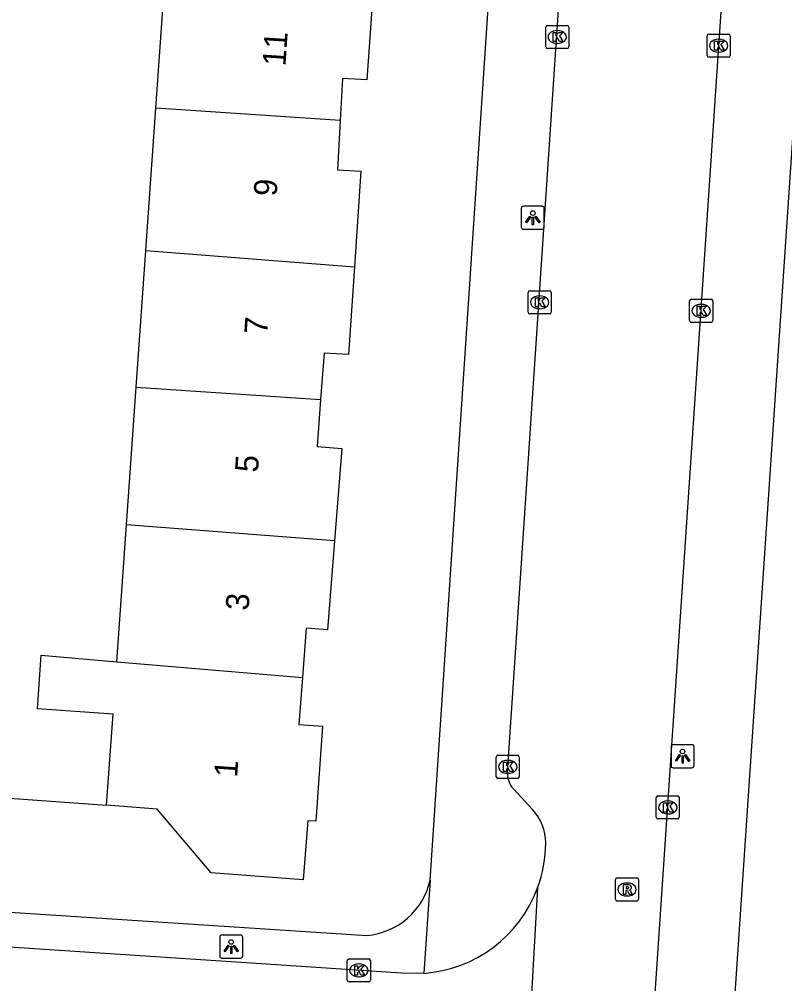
# Model space of a CAD drawing. Extents: x 161848 to 162726, y 385382 to 386521.
# Drawn here: x 162197.82 to 162230.99, y 385457.59 to 385499.36 of the extents above; entities that cross this region are included whole.
import ezdxf

# ---------------------------------------------------------------- set-up
doc = ezdxf.new("R2010")
doc.units = 0
for name, color, linetype in [('IMGEO_Hek', 7, 'Continuous'), ('IMGEO_Kolk', 7, 'Continuous'), ('IMGEO_Lichtpunt', 7, 'Continuous'), ('IMGEO_Pand', 7, 'Continuous'), ('IMGEO_Pand_nummerreeks', 7, 'Continuous'), ('IMGEO_Rijbaan_lokaal_open', 7, 'Continuous'), ('IMGEO_Rioolput', 7, 'Continuous'), ('IMGEO_Voetpad_open', 7, 'Continuous')]:
    doc.layers.add(name, color=color, linetype=linetype)

msp = doc.modelspace()

# ---------------------------------------------------------------- linework, layer by layer
at = {"layer": 'IMGEO_Hek'}
msp.add_lwpolyline([(162195.98, 385465.728), (162201.606, 385465.324)], dxfattribs=at)
at = {"layer": 'IMGEO_Kolk'}
for p, q in [((162220.705, 385499.095), (162221.557, 385499.095)), ((162220.63, 385498.169), (162220.63, 385499.021)), ((162221.118, 385498.875), (162221.143, 385498.875)), ((162221.631, 385499.021), (162221.631, 385498.169)), ((162227.623, 385497.795), (162227.623, 385498.647)), ((162227.698, 385498.721), (162228.55, 385498.721)), ((162228.624, 385498.647), (162228.624, 385497.795)), ((162221.141, 385498.315), (162221.116, 385498.315)), ((162228.111, 385498.501), (162228.136, 385498.501)), ((162221.557, 385498.095), (162220.705, 385498.095)), ((162228.134, 385497.941), (162228.109, 385497.941)), ((162228.55, 385497.721), (162227.698, 385497.721)), ((162219.867, 385486.676), (162219.867, 385487.528)), ((162219.942, 385487.602), (162220.794, 385487.602)), ((162220.355, 385487.382), (162220.38, 385487.382)), ((162220.868, 385487.528), (162220.868, 385486.676)), ((162226.865, 385486.311), (162226.865, 385487.163)), ((162226.94, 385487.237), (162227.792, 385487.237)), ((162227.353, 385487.017), (162227.378, 385487.017)), ((162227.866, 385487.163), (162227.866, 385486.311)), ((162220.794, 385486.602), (162219.942, 385486.602)), ((162220.378, 385486.822), (162220.353, 385486.822)), ((162227.792, 385486.237), (162226.94, 385486.237)), ((162227.376, 385486.457), (162227.351, 385486.457)), ((162218.485, 385466.56), (162218.485, 385467.412)), ((162218.56, 385467.486), (162219.412, 385467.486)), ((162219.486, 385467.412), (162219.486, 385466.56)), ((162218.973, 385467.266), (162218.998, 385467.266)), ((162219.412, 385466.486), (162218.56, 385466.486)), ((162218.996, 385466.706), (162218.971, 385466.706)), ((162225.418, 385464.802), (162225.418, 385465.654)), ((162225.493, 385465.728), (162226.345, 385465.728)), ((162226.419, 385465.654), (162226.419, 385464.802)), ((162225.906, 385465.508), (162225.931, 385465.508)), ((162225.929, 385464.948), (162225.904, 385464.948)), ((162226.345, 385464.728), (162225.493, 385464.728)), ((162212.034, 385457.744), (162212.034, 385458.596)), ((162212.109, 385458.67), (162212.961, 385458.67)), ((162213.035, 385458.596), (162213.035, 385457.744)), ((162212.522, 385458.45), (162212.547, 385458.45)), ((162212.545, 385457.89), (162212.52, 385457.89)), ((162212.961, 385457.67), (162212.109, 385457.67))]:
    msp.add_line(p, q, dxfattribs=at)
for points in [[(162220.705, 385499.095), (162221.557, 385499.095)], [(162220.63, 385498.169), (162220.63, 385499.021)], [(162220.951, 385498.795), (162221.074, 385498.795), (162221.074, 385498.644), (162221.204, 385498.795), (162221.368, 385498.795), (162221.222, 385498.644), (162221.375, 385498.395), (162221.223, 385498.395), (162221.138, 385498.559), (162221.074, 385498.492), (162221.074, 385498.395), (162220.951, 385498.395), (162220.951, 385498.795)], [(162221.631, 385499.021), (162221.631, 385498.169)], [(162227.623, 385497.795), (162227.623, 385498.647)], [(162227.698, 385498.721), (162228.55, 385498.721)], [(162228.624, 385498.647), (162228.624, 385497.795)], [(162227.944, 385498.421), (162228.067, 385498.421), (162228.067, 385498.27), (162228.197, 385498.421), (162228.361, 385498.421), (162228.215, 385498.27), (162228.368, 385498.021), (162228.216, 385498.021), (162228.131, 385498.185), (162228.067, 385498.118), (162228.067, 385498.021), (162227.944, 385498.021), (162227.944, 385498.421)], [(162221.557, 385498.095), (162220.705, 385498.095)], [(162228.55, 385497.721), (162227.698, 385497.721)], [(162219.867, 385486.676), (162219.867, 385487.528)], [(162219.942, 385487.602), (162220.794, 385487.602)], [(162220.868, 385487.528), (162220.868, 385486.676)], [(162220.188, 385487.302), (162220.311, 385487.302), (162220.311, 385487.151), (162220.441, 385487.302), (162220.605, 385487.302), (162220.459, 385487.151), (162220.612, 385486.902), (162220.46, 385486.902), (162220.375, 385487.066), (162220.311, 385486.999), (162220.311, 385486.902), (162220.188, 385486.902), (162220.188, 385487.302)], [(162226.865, 385486.311), (162226.865, 385487.163)], [(162226.94, 385487.237), (162227.792, 385487.237)], [(162227.186, 385486.937), (162227.309, 385486.937), (162227.309, 385486.786), (162227.439, 385486.937), (162227.603, 385486.937), (162227.457, 385486.786), (162227.61, 385486.537), (162227.458, 385486.537), (162227.373, 385486.701), (162227.309, 385486.634), (162227.309, 385486.537), (162227.186, 385486.537), (162227.186, 385486.937)], [(162227.866, 385487.163), (162227.866, 385486.311)], [(162220.794, 385486.602), (162219.942, 385486.602)], [(162227.792, 385486.237), (162226.94, 385486.237)], [(162218.485, 385466.56), (162218.485, 385467.412)], [(162218.56, 385467.486), (162219.412, 385467.486)], [(162219.486, 385467.412), (162219.486, 385466.56)], [(162218.806, 385467.186), (162218.929, 385467.186), (162218.929, 385467.035), (162219.059, 385467.186), (162219.223, 385467.186), (162219.077, 385467.035), (162219.23, 385466.786), (162219.078, 385466.786), (162218.993, 385466.95), (162218.929, 385466.883), (162218.929, 385466.786), (162218.806, 385466.786), (162218.806, 385467.186)], [(162219.412, 385466.486), (162218.56, 385466.486)], [(162225.418, 385464.802), (162225.418, 385465.654)], [(162225.493, 385465.728), (162226.345, 385465.728)], [(162226.419, 385465.654), (162226.419, 385464.802)], [(162225.739, 385465.428), (162225.862, 385465.428), (162225.862, 385465.277), (162225.992, 385465.428), (162226.156, 385465.428), (162226.01, 385465.277), (162226.163, 385465.028), (162226.011, 385465.028), (162225.926, 385465.192), (162225.862, 385465.125), (162225.862, 385465.028), (162225.739, 385465.028), (162225.739, 385465.428)], [(162226.345, 385464.728), (162225.493, 385464.728)], [(162212.034, 385457.744), (162212.034, 385458.596)], [(162212.109, 385458.67), (162212.961, 385458.67)], [(162213.035, 385458.596), (162213.035, 385457.744)], [(162212.355, 385458.37), (162212.478, 385458.37), (162212.478, 385458.219), (162212.608, 385458.37), (162212.772, 385458.37), (162212.626, 385458.219), (162212.779, 385457.97), (162212.627, 385457.97), (162212.542, 385458.134), (162212.478, 385458.067), (162212.478, 385457.97), (162212.355, 385457.97), (162212.355, 385458.37)], [(162212.961, 385457.67), (162212.109, 385457.67)]]:
    msp.add_lwpolyline(points, dxfattribs=at)
for centre, start, end in [((162220.707, 385499.019), 91.552, 178.448), ((162220.707, 385499.019), 91.552, 178.448), ((162221.555, 385499.019), 1.552, 88.448), ((162221.555, 385499.019), 1.552, 88.448), ((162227.7, 385498.645), 91.552, 178.448), ((162227.7, 385498.645), 91.552, 178.448), ((162228.548, 385498.645), 1.552, 88.448), ((162228.548, 385498.645), 1.552, 88.448), ((162220.707, 385498.171), 181.552, 268.448), ((162220.707, 385498.171), 181.552, 268.448), ((162221.555, 385498.171), 271.552, 358.448), ((162221.555, 385498.171), 271.552, 358.448), ((162227.7, 385497.797), 181.552, 268.448), ((162227.7, 385497.797), 181.552, 268.448), ((162228.548, 385497.797), 271.552, 358.448), ((162228.548, 385497.797), 271.552, 358.448), ((162219.944, 385487.526), 91.552, 178.448), ((162219.944, 385487.526), 91.552, 178.448), ((162220.792, 385487.526), 1.552, 88.448), ((162220.792, 385487.526), 1.552, 88.448), ((162226.942, 385487.161), 91.552, 178.448), ((162226.942, 385487.161), 91.552, 178.448), ((162227.79, 385487.161), 1.552, 88.448), ((162227.79, 385487.161), 1.552, 88.448), ((162219.944, 385486.678), 181.552, 268.448), ((162219.944, 385486.678), 181.552, 268.448), ((162220.792, 385486.678), 271.552, 358.448), ((162220.792, 385486.678), 271.552, 358.448), ((162226.942, 385486.313), 181.552, 268.448), ((162226.942, 385486.313), 181.552, 268.448), ((162227.79, 385486.313), 271.552, 358.448), ((162227.79, 385486.313), 271.552, 358.448), ((162218.562, 385467.41), 91.552, 178.448), ((162218.562, 385467.41), 91.552, 178.448), ((162219.41, 385467.41), 1.552, 88.448), ((162219.41, 385467.41), 1.552, 88.448), ((162218.562, 385466.562), 181.552, 268.448), ((162218.562, 385466.562), 181.552, 268.448), ((162219.41, 385466.562), 271.552, 358.448), ((162219.41, 385466.562), 271.552, 358.448), ((162225.495, 385465.652), 91.552, 178.448), ((162225.495, 385465.652), 91.552, 178.448), ((162226.343, 385465.652), 1.552, 88.448), ((162226.343, 385465.652), 1.552, 88.448), ((162225.495, 385464.804), 181.552, 268.448), ((162225.495, 385464.804), 181.552, 268.448), ((162226.343, 385464.804), 271.552, 358.448), ((162226.343, 385464.804), 271.552, 358.448), ((162212.111, 385458.594), 91.552, 178.448), ((162212.111, 385458.594), 91.552, 178.448), ((162212.959, 385458.594), 1.552, 88.448), ((162212.959, 385458.594), 1.552, 88.448), ((162212.111, 385457.746), 181.552, 268.448), ((162212.111, 385457.746), 181.552, 268.448), ((162212.959, 385457.746), 271.552, 358.448), ((162212.959, 385457.746), 271.552, 358.448)]:
    msp.add_arc(centre, 0.0765, start, end, dxfattribs=at)
for centre, major_axis, ratio, start_param, end_param in [((162221.117, 385498.595), (-0.387, 0.002), 0.722429, 4.712389, 7.853982), ((162221.142, 385498.595), (-0.39, 0.002), 0.717154, 1.570796, 4.712389), ((162228.11, 385498.221), (-0.387, 0.002), 0.722429, 4.712389, 7.853982), ((162228.135, 385498.221), (-0.39, 0.002), 0.717154, 1.570796, 4.712389), ((162220.354, 385487.102), (-0.387, 0.002), 0.722429, 4.712389, 7.853982), ((162220.379, 385487.102), (-0.39, 0.002), 0.717154, 1.570796, 4.712389), ((162227.352, 385486.737), (-0.387, 0.002), 0.722429, 4.712389, 7.853982), ((162227.377, 385486.737), (-0.39, 0.002), 0.717154, 1.570796, 4.712389), ((162218.972, 385466.986), (-0.387, 0.002), 0.722429, 4.712389, 7.853982), ((162218.997, 385466.986), (-0.39, 0.002), 0.717154, 1.570796, 4.712389), ((162225.905, 385465.228), (-0.387, 0.002), 0.722429, 4.712389, 7.853982), ((162225.93, 385465.228), (-0.39, 0.002), 0.717154, 1.570796, 4.712389), ((162212.521, 385458.17), (-0.387, 0.002), 0.722429, 4.712389, 7.853982), ((162212.546, 385458.17), (-0.39, 0.002), 0.717154, 1.570796, 4.712389)]:
    msp.add_ellipse(centre, major_axis=major_axis, ratio=ratio, start_param=start_param, end_param=end_param, dxfattribs=at)
at = {"layer": 'IMGEO_Lichtpunt'}
for p, q in [((162219.574, 385491.17), (162219.574, 385490.363)), ((162219.574, 385491.17), (162219.574, 385490.363)), ((162220.476, 385491.265), (162219.668, 385491.265)), ((162220.476, 385491.265), (162219.668, 385491.265)), ((162220.57, 385490.363), (162220.57, 385491.17)), ((162220.57, 385490.363), (162220.57, 385491.17)), ((162219.668, 385490.269), (162220.476, 385490.269)), ((162219.668, 385490.269), (162220.476, 385490.269)), ((162226.06, 385467.851), (162226.06, 385467.044)), ((162226.06, 385467.851), (162226.06, 385467.044)), ((162226.962, 385467.946), (162226.154, 385467.946)), ((162226.962, 385467.946), (162226.154, 385467.946)), ((162227.056, 385467.044), (162227.056, 385467.851)), ((162227.056, 385467.044), (162227.056, 385467.851)), ((162226.154, 385466.95), (162226.962, 385466.95)), ((162226.154, 385466.95), (162226.962, 385466.95)), ((162206.506, 385459.603), (162206.506, 385458.796)), ((162206.506, 385459.603), (162206.506, 385458.796)), ((162207.408, 385459.698), (162206.6, 385459.698)), ((162207.408, 385459.698), (162206.6, 385459.698)), ((162207.502, 385458.796), (162207.502, 385459.603)), ((162207.502, 385458.796), (162207.502, 385459.603)), ((162206.6, 385458.702), (162207.408, 385458.702)), ((162206.6, 385458.702), (162207.408, 385458.702))]:
    msp.add_line(p, q, dxfattribs=at)
for points in [[(162219.948, 385490.834), (162219.987, 385490.806), (162219.799, 385490.544), (162219.761, 385490.571), (162219.948, 385490.834)], [(162220.05, 385490.786), (162220.097, 385490.786), (162220.097, 385490.464), (162220.05, 385490.464), (162220.05, 385490.786)], [(162220.16, 385490.806), (162220.198, 385490.833), (162220.385, 385490.571), (162220.346, 385490.543), (162220.16, 385490.806)], [(162226.434, 385467.515), (162226.473, 385467.487), (162226.285, 385467.225), (162226.247, 385467.252), (162226.434, 385467.515)], [(162226.536, 385467.467), (162226.583, 385467.467), (162226.583, 385467.145), (162226.536, 385467.145), (162226.536, 385467.467)], [(162226.646, 385467.487), (162226.684, 385467.514), (162226.871, 385467.252), (162226.832, 385467.224), (162226.646, 385467.487)], [(162206.88, 385459.267), (162206.919, 385459.239), (162206.731, 385458.977), (162206.693, 385459.004), (162206.88, 385459.267)], [(162206.982, 385459.219), (162207.029, 385459.219), (162207.029, 385458.897), (162206.982, 385458.897), (162206.982, 385459.219)], [(162207.092, 385459.239), (162207.13, 385459.266), (162207.317, 385459.004), (162207.278, 385458.976), (162207.092, 385459.239)]]:
    msp.add_lwpolyline(points, dxfattribs=at)
for centre in [(162220.073, 385490.968), (162226.559, 385467.649), (162207.005, 385459.401)]:
    msp.add_circle(centre, 0.0994, dxfattribs=at)
for centre, start, end in [((162219.668, 385491.17), 90, 180), ((162219.668, 385491.17), 90, 180), ((162220.476, 385491.17), 0, 90), ((162220.476, 385491.17), 0, 90), ((162219.668, 385490.363), 180, 270), ((162219.668, 385490.363), 180, 270), ((162220.476, 385490.363), 270, 0), ((162220.476, 385490.363), 270, 360), ((162226.154, 385467.851), 90, 180), ((162226.154, 385467.851), 90, 180), ((162226.962, 385467.851), 0, 90), ((162226.962, 385467.851), 0, 90), ((162226.154, 385467.044), 180, 270), ((162226.154, 385467.044), 180, 270), ((162226.962, 385467.044), 270, 0), ((162226.962, 385467.044), 270, 360), ((162206.6, 385459.603), 90, 180), ((162206.6, 385459.603), 90, 180), ((162207.408, 385459.603), 0, 90), ((162207.408, 385459.603), 0, 90), ((162206.6, 385458.796), 180, 270), ((162206.6, 385458.796), 180, 270), ((162207.408, 385458.796), 270, 0), ((162207.408, 385458.796), 270, 360)]:
    msp.add_arc(centre, 0.0946, start, end, dxfattribs=at)
at = {"layer": 'IMGEO_Pand'}
for points in [[(162203.737, 385495.507), (162204.054, 385500), (162204.148, 385501.418)], [(162213.152, 385500.665), (162213.107, 385500), (162212.888, 385496.736), (162211.828, 385496.796), (162211.725, 385494.976)], [(162203.302, 385489.355), (162203.737, 385495.507)], [(162211.725, 385494.976), (162203.737, 385495.507)], [(162211.725, 385494.976), (162211.604, 385492.84), (162212.619, 385492.781), (162212.34, 385488.635)], [(162202.884, 385483.434), (162203.302, 385489.355)], [(162203.302, 385489.355), (162212.34, 385488.635)], [(162212.34, 385488.635), (162212.084, 385484.841), (162211.029, 385484.906), (162210.88, 385482.893)], [(162202.463, 385477.468), (162202.884, 385483.434)], [(162202.884, 385483.434), (162210.88, 385482.893)], [(162210.88, 385482.893), (162210.73, 385480.861), (162211.792, 385480.775), (162211.475, 385476.771)], [(162202.044, 385471.537), (162202.463, 385477.468)], [(162211.475, 385476.771), (162202.463, 385477.468)], [(162211.475, 385476.771), (162211.17, 385472.922), (162210.259, 385472.994), (162210.089, 385470.849)], [(162210.089, 385470.849), (162209.928, 385468.815), (162210.962, 385468.747), (162210.675, 385464.626), (162210.327, 385464.653), (162210.13, 385462.091), (162206.142, 385462.398), (162203.801, 385465.155), (162201.606, 385465.324), (162201.885, 385469.274), (162198.613, 385469.505), (162198.773, 385471.816), (162202.044, 385471.537)], [(162202.044, 385471.537), (162210.089, 385470.849)]]:
    msp.add_lwpolyline(points, dxfattribs=at)
at = {"layer": 'IMGEO_Rijbaan_lokaal_open'}
for points in [[(162230.36, 385531.483), (162221.906, 385405.85), (162221.191, 385395.939)], [(162218.979, 385466.744), (162223.206, 385530.013)], [(162220.063, 385465.133), (162219.234, 385466.037)], [(162220.278, 385461.742), (162219.32, 385444.829)], [(162195.196, 385459.333), (162207.652, 385458.517), (162214.369, 385458.059), (162215.344, 385458.043)]]:
    msp.add_lwpolyline(points, dxfattribs=at)
for centre, radius, start, end in [((162219.841, 385466.655), 0.866, 174.1299, 225.5367), ((162218.472, 385463.674), 2.159, 0.5966, 42.538), ((162214.984, 385463.707), 5.647, 339.6329, 359.8864), ((162214.947, 385463.713), 5.684, 274.0075, 339.71)]:
    msp.add_arc(centre, radius, start, end, dxfattribs=at)
at = {"layer": 'IMGEO_Rioolput'}
for p, q in [((162223.653, 385461.249), (162223.653, 385462.101)), ((162223.728, 385462.175), (162224.58, 385462.175)), ((162224.141, 385461.955), (162224.166, 385461.955)), ((162224.654, 385462.101), (162224.654, 385461.249)), ((162224.58, 385461.175), (162223.728, 385461.175)), ((162224.164, 385461.395), (162224.139, 385461.395))]:
    msp.add_line(p, q, dxfattribs=at)
for points in [[(162223.653, 385461.249), (162223.653, 385462.101)], [(162223.728, 385462.175), (162224.58, 385462.175)], [(162224.242, 385461.873), (162223.99, 385461.875), (162223.99, 385461.475)], [(162224.654, 385462.101), (162224.654, 385461.249)], [(162223.99, 385461.475), (162224.114, 385461.475), (162224.114, 385461.637), (162224.125, 385461.637)], [(162224.168, 385461.794), (162224.114, 385461.794), (162224.114, 385461.713)], [(162224.114, 385461.713), (162224.166, 385461.713)], [(162224.172, 385461.608), (162224.243, 385461.475), (162224.383, 385461.475), (162224.318, 385461.601)], [(162224.58, 385461.175), (162223.728, 385461.175)]]:
    msp.add_lwpolyline(points, dxfattribs=at)
for centre, radius, start, end in [((162223.73, 385462.099), 0.0765, 91.552, 178.448), ((162223.73, 385462.099), 0.0765, 91.552, 178.448), ((162224.578, 385462.099), 0.0765, 1.552, 88.448), ((162224.578, 385462.099), 0.0765, 1.552, 88.448), ((162224.124, 385461.584), 0.0533, 26.0293, 88.6989), ((162224.15, 385461.902), 0.19, 274.7715, 282.9687), ((162224.174, 385461.698), 0.0964, 77.0061, 93.1865), ((162224.188, 385461.755), 0.0378, 276.6634, 79.6772), ((162224.241, 385461.763), 0.109, 350.3612, 89.416), ((162224.239, 385461.763), 0.112, 277.5842, 350.9817), ((162224.223, 385461.548), 0.108, 29.5134, 73.7905), ((162223.73, 385461.251), 0.0765, 181.552, 268.448), ((162223.73, 385461.251), 0.0765, 181.552, 268.448), ((162224.578, 385461.251), 0.0765, 271.552, 358.448), ((162224.578, 385461.251), 0.0765, 271.552, 358.448)]:
    msp.add_arc(centre, radius, start, end, dxfattribs=at)
for centre, major_axis, ratio, start_param, end_param in [((162224.14, 385461.675), (-0.387, 0.002), 0.722429, 4.712389, 7.853982), ((162224.165, 385461.675), (-0.39, 0.002), 0.717154, 1.570796, 4.712389)]:
    msp.add_ellipse(centre, major_axis=major_axis, ratio=ratio, start_param=start_param, end_param=end_param, dxfattribs=at)
at = {"layer": 'IMGEO_Voetpad_open'}
for points in [[(162215.621, 385462.079), (162222.785, 385569.764)], [(162224.546, 385394.477), (162225.467, 385407.267), (162234.018, 385534.066)], [(162215.621, 385462.079), (162215.344, 385458.043)], [(162195.64, 385460.806), (162212.883, 385459.685)]]:
    msp.add_lwpolyline(points, dxfattribs=at)
msp.add_arc((162212.636, 385462.73), 3.055, 274.6299, 347.7004, dxfattribs=at)

# ---------------------------------------------------------------- texts
at = {"layer": 'IMGEO_Pand_nummerreeks'}
for s, rotation, p in [('11', 86.1288, (162209.354, 385497.312)), ('9', 86.1288, (162208.972, 385491.676)), ('7', 86.1288, (162208.567, 385485.695)), ('5', 86.1288, (162208.163, 385479.715)), ('3', 86.1288, (162207.758, 385473.734)), ('1', 86.0228, (162207.261, 385466.508))]:
    msp.add_text(s, height=1, rotation=rotation, dxfattribs=at).set_placement(p)

doc.saveas('drawing.dxf')
